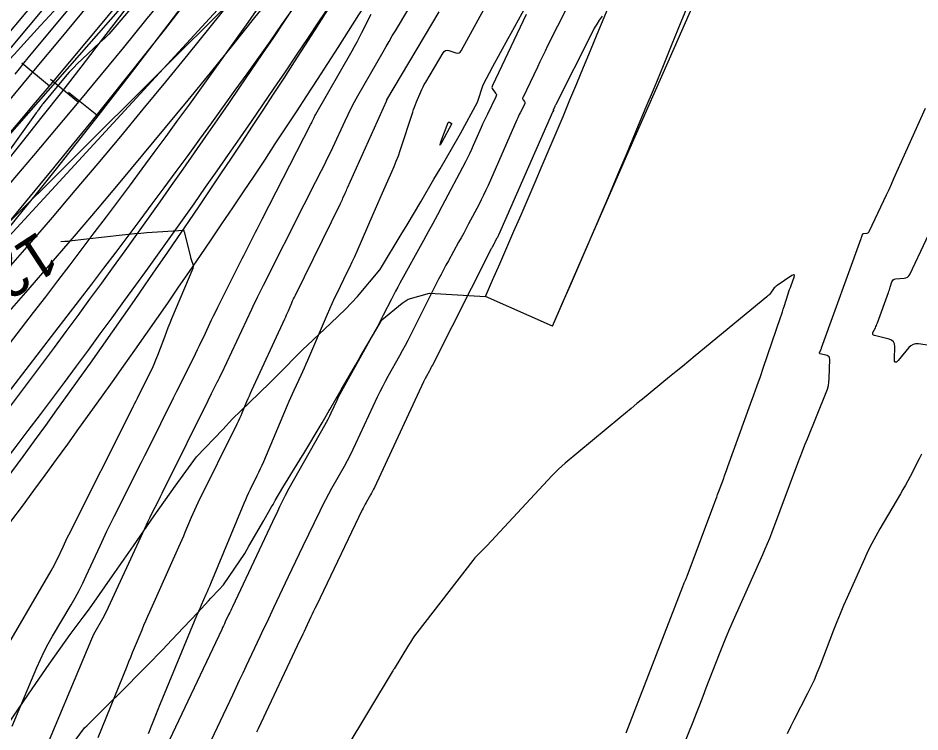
# Model space of a CAD drawing. Extents: x 658976 to 668726, y 639543 to 647196.
# Drawn here: x 662319.7 to 662444.4, y 643105.7 to 643204.4 of the extents above; entities that cross this region are included whole.
import ezdxf

# ---------------------------------------------------------------- set-up
doc = ezdxf.new("R2010")
doc.units = 0
for name, color, linetype in [('Ex_Contour Labels', 7, 'Continuous'), ('Ex_Major Contours', 7, 'Continuous'), ('Ex_Minor Contours', 7, 'Continuous'), ('R_Ramp 15 Degree_Min Ls', 7, 'Continuous'), ('R_Ramp 20 Degree Des Ls', 7, 'Continuous'), ('R_Ramp 20 Degree Des Ls Annot', 7, 'Continuous'), ('R_Ramp 20 Degree Existing Ramp', 7, 'Continuous'), ('R_Ramp 20 Degree_Min Ls', 7, 'Continuous')]:
    doc.layers.add(name, color=color, linetype=linetype)

msp = doc.modelspace()

# ---------------------------------------------------------------- linework, layer by layer
at = {"layer": 'Ex_Major Contours'}
msp.add_lwpolyline([(662379.63, 643189.86), (662379.65, 643189.82), (662379.65, 643189.77), (662379.63, 643189.72), (662378.29, 643187.24), (662378.11, 643186.92), (662378.03, 643186.82), (662378.05, 643186.94), (662378.18, 643187.29), (662379.19, 643189.94), (662379.22, 643189.99), (662379.25, 643190.01), (662379.3, 643190.02), (662379.35, 643190), (662379.58, 643189.89)], close=True, dxfattribs=at)
msp.add_lwpolyline([(662317.12, 643115.73), (662324.33, 643128.01), (662324.56, 643128.41), (662324.78, 643128.81), (662324.98, 643129.22), (662325.18, 643129.63), (662325.95, 643131.3), (662326.14, 643131.71), (662326.34, 643132.13), (662326.54, 643132.54), (662326.74, 643132.95), (662335.64, 643150.67), (662335.69, 643150.77), (662335.74, 643150.87), (662335.79, 643150.97), (662335.84, 643151.07), (662336.04, 643151.47), (662336.09, 643151.57), (662336.14, 643151.67), (662336.19, 643151.77), (662336.24, 643151.87), (662337.96, 643155.31), (662338.25, 643155.92), (662338.53, 643156.54), (662338.79, 643157.16), (662339.04, 643157.79), (662340, 643160.35), (662340.25, 643160.99), (662340.5, 643161.63), (662340.75, 643162.26), (662341.01, 643162.89), (662343.92, 643169.81), (662343.96, 643169.94), (662343.98, 643170.07), (662343.97, 643170.2), (662343.94, 643170.33), (662343.75, 643170.85), (662343.71, 643170.98), (662343.67, 643171.11), (662343.63, 643171.25), (662343.6, 643171.38), (662342.72, 643174.85), (662342.71, 643174.86), (662342.71, 643174.88), (662342.71, 643174.89), (662342.7, 643174.91), (662342.7, 643174.98), (662342.69, 643174.98), (662342.69, 643174.99), (662342.69, 643175), (662342.69, 643175), (662342.68, 643175.03), (662342.68, 643175.04), (662342.68, 643175.04), (662342.67, 643175.05), (662342.66, 643175.05), (662337.55, 643174.7), (662336.69, 643174.63), (662335.84, 643174.56), (662334.99, 643174.48), (662334.13, 643174.39), (662326.78, 643173.55), (662326.63, 643173.53), (662326.49, 643173.52), (662326.35, 643173.5), (662326.2, 643173.49), (662325.67, 643173.45)], dxfattribs=at)
at = {"layer": 'Ex_Minor Contours'}
for points in [[(662337.65, 643208.55), (662333.39, 643203.44), (662332.84, 643202.8), (662332.27, 643202.18), (662331.67, 643201.58), (662331.06, 643201), (662328.58, 643198.71), (662327.97, 643198.13), (662327.38, 643197.53), (662326.81, 643196.91), (662326.26, 643196.27), (662323.17, 643192.55), (662323.09, 643192.45), (662323.01, 643192.34), (662322.93, 643192.24), (662322.85, 643192.13), (662322.56, 643191.7), (662322.48, 643191.6), (662322.41, 643191.49), (662322.33, 643191.38), (662322.26, 643191.28), (662310.33, 643174.67)], [(662397, 643208.65), (662392.92, 643200.54), (662392.56, 643199.81), (662392.2, 643199.09), (662391.85, 643198.36), (662391.5, 643197.63), (662389.49, 643193.39), (662389.46, 643193.32), (662389.46, 643193.24), (662389.48, 643193.18), (662389.52, 643193.11), (662389.72, 643192.85), (662389.76, 643192.78), (662389.78, 643192.71), (662389.77, 643192.64), (662389.75, 643192.56), (662389.12, 643191.3), (662389, 643191.06), (662388.89, 643190.83), (662388.78, 643190.59), (662388.67, 643190.35), (662384.68, 643181.27), (662384.37, 643180.59), (662384.06, 643179.92), (662383.73, 643179.26), (662383.39, 643178.6), (662382, 643175.95), (662381.66, 643175.31), (662381.32, 643174.67), (662380.97, 643174.04), (662380.62, 643173.4), (662379.22, 643170.86), (662378.87, 643170.23), (662378.53, 643169.59), (662378.19, 643168.95), (662377.86, 643168.3), (662373.96, 643160.57), (662373.59, 643159.85), (662373.21, 643159.13), (662372.83, 643158.41), (662372.43, 643157.7), (662370.86, 643154.87), (662370.47, 643154.16), (662370.09, 643153.44), (662369.73, 643152.72), (662369.38, 643151.99), (662366.39, 643145.55), (662366.01, 643144.76), (662365.62, 643143.97), (662365.21, 643143.2), (662364.79, 643142.43), (662363.06, 643139.37), (662362.63, 643138.6), (662362.22, 643137.82), (662361.82, 643137.04), (662361.43, 643136.25), (662359.09, 643131.39), (662358.59, 643130.34), (662358.08, 643129.29), (662357.58, 643128.24), (662357.08, 643127.18), (662355.04, 643122.87), (662354.57, 643121.86), (662354.1, 643120.86), (662353.62, 643119.86), (662353.15, 643118.85), (662351.25, 643114.84), (662350.78, 643113.83), (662350.3, 643112.83), (662349.83, 643111.83), (662349.36, 643110.82), (662342.6, 643096.53)], [(662328.43, 643207.76), (662321.09, 643198.92), (662320.48, 643198.17), (662319.88, 643197.4), (662319.31, 643196.62)], [(662337.75, 643105.51), (662337.89, 643105.85), (662338.03, 643106.2), (662338.17, 643106.55), (662338.31, 643106.89), (662338.88, 643108.28), (662339.02, 643108.63), (662339.16, 643108.97), (662339.3, 643109.32), (662339.44, 643109.67), (662344.46, 643121.82), (662344.61, 643122.19), (662344.77, 643122.56), (662344.93, 643122.93), (662345.09, 643123.29), (662345.75, 643124.75), (662345.91, 643125.12), (662346.07, 643125.48), (662346.23, 643125.85), (662346.38, 643126.22), (662350.99, 643137.35), (662351.2, 643137.84), (662351.41, 643138.32), (662351.63, 643138.8), (662351.86, 643139.28), (662352.8, 643141.17), (662353.03, 643141.65), (662353.26, 643142.13), (662353.47, 643142.61), (662353.68, 643143.09), (662356.99, 643150.91), (662357.21, 643151.43), (662357.44, 643151.95), (662357.67, 643152.46), (662357.91, 643152.98), (662358.85, 643155.04), (662359.09, 643155.55), (662359.32, 643156.07), (662359.55, 643156.59), (662359.77, 643157.11), (662362.48, 643163.48), (662362.8, 643164.21), (662363.13, 643164.94), (662363.47, 643165.67), (662363.82, 643166.39), (662365.24, 643169.26), (662365.59, 643169.98), (662365.93, 643170.7), (662366.26, 643171.43), (662366.58, 643172.16), (662368.8, 643177.3), (662369.12, 643178.03), (662369.44, 643178.76), (662369.77, 643179.49), (662370.09, 643180.22), (662371.4, 643183.13), (662371.71, 643183.86), (662372.01, 643184.6), (662372.29, 643185.35), (662372.55, 643186.11), (662374.27, 643191.39), (662374.39, 643191.75), (662374.51, 643192.1), (662374.65, 643192.45), (662374.79, 643192.8), (662375.39, 643194.19), (662375.54, 643194.54), (662375.71, 643194.88), (662375.88, 643195.21), (662376.07, 643195.54), (662378.49, 643199.61), (662378.63, 643199.79), (662378.81, 643199.9), (662379.02, 643199.94), (662379.25, 643199.9), (662380.25, 643199.58), (662380.48, 643199.54), (662380.68, 643199.58), (662380.85, 643199.69), (662380.99, 643199.88), (662384.88, 643207.04)], [(662322.5, 643100.91), (662329.92, 643118.6), (662330.06, 643118.92), (662330.22, 643119.24), (662330.38, 643119.56), (662330.56, 643119.87), (662331.28, 643121.09), (662331.45, 643121.4), (662331.62, 643121.72), (662331.78, 643122.03), (662331.94, 643122.35), (662337.24, 643133.85), (662337.47, 643134.35), (662337.71, 643134.84), (662337.95, 643135.33), (662338.19, 643135.82), (662339.17, 643137.77), (662339.41, 643138.25), (662339.66, 643138.74), (662339.9, 643139.23), (662340.14, 643139.72), (662346.01, 643151.53), (662346.16, 643151.85), (662346.32, 643152.16), (662346.48, 643152.48), (662346.63, 643152.8), (662347.26, 643154.06), (662347.42, 643154.37), (662347.57, 643154.69), (662347.73, 643155.01), (662347.88, 643155.32), (662352.03, 643164.17), (662352.23, 643164.59), (662352.43, 643165), (662352.64, 643165.41), (662352.84, 643165.83), (662353.67, 643167.47), (662353.88, 643167.89), (662354.09, 643168.3), (662354.29, 643168.71), (662354.5, 643169.12), (662358.48, 643177.07), (662358.87, 643177.86), (662359.27, 643178.64), (662359.67, 643179.43), (662360.07, 643180.21), (662361.68, 643183.34), (662362.08, 643184.13), (662362.47, 643184.92), (662362.85, 643185.71), (662363.22, 643186.51), (662364.92, 643190.21), (662365.34, 643191.09), (662365.77, 643191.96), (662366.23, 643192.81), (662366.7, 643193.66), (662370.17, 643199.71), (662370.59, 643200.45), (662371.02, 643201.18), (662371.45, 643201.92), (662371.88, 643202.65), (662373.72, 643205.73)], [(662318.94, 643106.51), (662322.34, 643114.61), (662322.83, 643115.73), (662323.36, 643116.82), (662323.92, 643117.9), (662324.52, 643118.96), (662327.07, 643123.3), (662327.63, 643124.28), (662328.17, 643125.28), (662328.68, 643126.29), (662329.17, 643127.31), (662331.07, 643131.43), (662331.55, 643132.45), (662332.03, 643133.48), (662332.53, 643134.5), (662333.03, 643135.51), (662336.81, 643143.03), (662337.25, 643143.92), (662337.7, 643144.81), (662338.14, 643145.7), (662338.58, 643146.58), (662340.35, 643150.14), (662340.79, 643151.03), (662341.23, 643151.92), (662341.67, 643152.81), (662342.12, 643153.7), (662344.26, 643157.98), (662344.55, 643158.57), (662344.83, 643159.15), (662345.11, 643159.73), (662345.39, 643160.32), (662346.49, 643162.67), (662346.77, 643163.25), (662347.05, 643163.84), (662347.34, 643164.42), (662347.63, 643165), (662350.72, 643171.14), (662350.95, 643171.6), (662351.18, 643172.05), (662351.41, 643172.51), (662351.64, 643172.96), (662352.55, 643174.78), (662352.78, 643175.24), (662353.01, 643175.69), (662353.24, 643176.15), (662353.47, 643176.6), (662360.21, 643189.73), (662360.27, 643189.85), (662360.33, 643189.96), (662360.38, 643190.08), (662360.44, 643190.19), (662360.65, 643190.66), (662360.71, 643190.77), (662360.76, 643190.89), (662360.82, 643191), (662360.89, 643191.11), (662365.89, 643199.85), (662366.25, 643200.48), (662366.59, 643201.11), (662366.92, 643201.74), (662367.25, 643202.38), (662368.54, 643204.95)], [(662330.8, 643104.96), (662334.8, 643114.82), (662335.06, 643115.44), (662335.31, 643116.07), (662335.57, 643116.7), (662335.83, 643117.33), (662336.87, 643119.84), (662337.13, 643120.47), (662337.39, 643121.1), (662337.67, 643121.72), (662337.94, 643122.34), (662341.96, 643131.29), (662342.19, 643131.8), (662342.41, 643132.31), (662342.63, 643132.83), (662342.85, 643133.35), (662343.7, 643135.41), (662343.92, 643135.93), (662344.15, 643136.44), (662344.39, 643136.95), (662344.63, 643137.45), (662350.01, 643148.31), (662350.2, 643148.69), (662350.37, 643149.08), (662350.55, 643149.46), (662350.72, 643149.85), (662351.37, 643151.41), (662351.54, 643151.8), (662351.71, 643152.18), (662351.88, 643152.57), (662352.06, 643152.96), (662356.6, 643162.83), (662356.72, 643163.1), (662356.85, 643163.37), (662356.97, 643163.65), (662357.09, 643163.92), (662357.56, 643165.03), (662357.67, 643165.3), (662357.8, 643165.57), (662357.92, 643165.84), (662358.06, 643166.11), (662364.31, 643178.77), (662364.4, 643178.95), (662364.48, 643179.13), (662364.56, 643179.31), (662364.64, 643179.49), (662364.95, 643180.2), (662365.03, 643180.38), (662365.11, 643180.56), (662365.19, 643180.74), (662365.27, 643180.92), (662370.66, 643192.91), (662370.66, 643192.93), (662370.67, 643192.94), (662370.67, 643192.95), (662370.67, 643192.96), (662370.7, 643193.02), (662370.7, 643193.03), (662370.7, 643193.04), (662370.71, 643193.06), (662370.71, 643193.07), (662370.72, 643193.08), (662377.95, 643205.25)], [(662389.95, 643204.91), (662385.29, 643195.07), (662385.24, 643194.93), (662385.23, 643194.79), (662385.27, 643194.66), (662385.34, 643194.53), (662385.73, 643194.03), (662385.8, 643193.91), (662385.84, 643193.77), (662385.83, 643193.64), (662385.78, 643193.5), (662384.59, 643191.1), (662384.37, 643190.65), (662384.15, 643190.2), (662383.94, 643189.75), (662383.74, 643189.29), (662382.63, 643186.78), (662382.38, 643186.22), (662382.11, 643185.65), (662381.84, 643185.09), (662381.55, 643184.54), (662378.31, 643178.36), (662377.68, 643177.18), (662377.05, 643176), (662376.42, 643174.83), (662375.77, 643173.66), (662372.5, 643167.74), (662372.2, 643167.2), (662371.91, 643166.65), (662371.62, 643166.1), (662371.33, 643165.54), (662370.21, 643163.32), (662369.93, 643162.77), (662369.64, 643162.22), (662369.35, 643161.67), (662369.05, 643161.13), (662364.66, 643153.26), (662364.43, 643152.84), (662364.2, 643152.41), (662363.99, 643151.98), (662363.78, 643151.54), (662362.97, 643149.8), (662362.76, 643149.36), (662362.55, 643148.93), (662362.32, 643148.51), (662362.09, 643148.08), (662357.17, 643139.37), (662356.99, 643139.06), (662356.83, 643138.74), (662356.66, 643138.42), (662356.51, 643138.11), (662355.89, 643136.82), (662355.74, 643136.5), (662355.58, 643136.18), (662355.43, 643135.86), (662355.28, 643135.54), (662349.36, 643123.02), (662349.24, 643122.76), (662349.12, 643122.5), (662348.99, 643122.24), (662348.87, 643121.98), (662348.38, 643120.93), (662348.25, 643120.67), (662348.13, 643120.41), (662348.01, 643120.15), (662347.88, 643119.89), (662341.49, 643106.36), (662334.65, 643091.88)], [(662400.45, 643204.66), (662400.06, 643204.12), (662399.7, 643203.57), (662399.37, 643203), (662399.06, 643202.42), (662394.04, 643192.45), (662394, 643192.37), (662393.97, 643192.3), (662393.93, 643192.22), (662393.9, 643192.15), (662393.69, 643191.71), (662393.69, 643191.71), (662393.69, 643191.7), (662393.69, 643191.69), (662393.69, 643191.68), (662393.71, 643191.66), (662393.72, 643191.65), (662393.72, 643191.64), (662393.72, 643191.64), (662393.72, 643191.63), (662393.65, 643191.5), (662393.64, 643191.47), (662393.63, 643191.45), (662393.62, 643191.43), (662393.61, 643191.4), (662386.12, 643174.4), (662386.07, 643174.29), (662386.02, 643174.19), (662385.97, 643174.08), (662385.92, 643173.97), (662385.69, 643173.55), (662385.64, 643173.45), (662385.58, 643173.35), (662385.53, 643173.25), (662385.47, 643173.14), (662385.25, 643172.74), (662385.19, 643172.64), (662385.14, 643172.53), (662385.09, 643172.43), (662385.03, 643172.33), (662376.99, 643156.42), (662376.89, 643156.22), (662376.79, 643156.03), (662376.69, 643155.83), (662376.58, 643155.64), (662376.16, 643154.88), (662376.05, 643154.68), (662375.95, 643154.49), (662375.85, 643154.29), (662375.76, 643154.1), (662368.99, 643139.53), (662368.86, 643139.27), (662368.73, 643139), (662368.59, 643138.74), (662368.44, 643138.48), (662367.86, 643137.45), (662367.72, 643137.19), (662367.58, 643136.92), (662367.44, 643136.66), (662367.31, 643136.4), (662360.96, 643123.19), (662360.77, 643122.8), (662360.58, 643122.4), (662360.39, 643122), (662360.2, 643121.61), (662359.45, 643120.02), (662359.26, 643119.62), (662359.07, 643119.22), (662358.89, 643118.82), (662358.7, 643118.42), (662352.91, 643106.17), (662352.7, 643105.71)], [(662410.08, 643099.84), (662413.01, 643107.14), (662413.47, 643108.31), (662413.93, 643109.48), (662414.39, 643110.65), (662414.85, 643111.82), (662416.66, 643116.51), (662417.12, 643117.68), (662417.6, 643118.84), (662418.09, 643120), (662418.59, 643121.15), (662422.68, 643130.27), (662423, 643131.01), (662423.31, 643131.75), (662423.61, 643132.49), (662423.9, 643133.24), (662427.49, 643142.85), (662427.81, 643143.7), (662428.13, 643144.54), (662428.47, 643145.39), (662428.81, 643146.22), (662431.42, 643152.62), (662431.59, 643153.1), (662431.72, 643153.59), (662431.8, 643154.08), (662431.83, 643154.59), (662431.9, 643157.27), (662431.88, 643157.45), (662431.81, 643157.58), (662431.7, 643157.68), (662431.53, 643157.75), (662430.59, 643157.99), (662430.52, 643158.01), (662430.48, 643158.06), (662430.47, 643158.11), (662430.5, 643158.18), (662430.65, 643158.49), (662430.68, 643158.57), (662430.72, 643158.65), (662430.75, 643158.73), (662430.78, 643158.81), (662436.24, 643173.92), (662436.26, 643173.99), (662436.29, 643174.06), (662436.31, 643174.13), (662436.33, 643174.2), (662436.42, 643174.48), (662436.45, 643174.54), (662436.49, 643174.59), (662436.55, 643174.62), (662436.62, 643174.64), (662437.08, 643174.68), (662437.17, 643174.7), (662437.25, 643174.74), (662437.31, 643174.8), (662437.37, 643174.89), (662439.4, 643179.19), (662439.75, 643179.94), (662440.1, 643180.69), (662440.44, 643181.45), (662440.78, 643182.2), (662445.15, 643191.93)], [(662440.84, 643157.27), (662440.88, 643158.98), (662440.84, 643159.35), (662440.7, 643159.64), (662440.45, 643159.86), (662440.11, 643159.99), (662438.08, 643160.5), (662437.93, 643160.56), (662437.85, 643160.65), (662437.84, 643160.77), (662437.88, 643160.92), (662438.21, 643161.58), (662438.28, 643161.75), (662438.36, 643161.91), (662438.43, 643162.08), (662438.49, 643162.25), (662440.01, 643166.47), (662440.08, 643166.65), (662440.14, 643166.83), (662440.2, 643167.01), (662440.26, 643167.2), (662440.5, 643167.92), (662440.57, 643168.09), (662440.68, 643168.21), (662440.82, 643168.29), (662441, 643168.33), (662442.2, 643168.44), (662442.44, 643168.5), (662442.65, 643168.6), (662442.82, 643168.76), (662442.95, 643168.97), (662449.73, 643183.33)], [(662403.77, 643105.58), (662411.6, 643125.83), (662411.64, 643125.95), (662411.69, 643126.07), (662411.74, 643126.19), (662411.8, 643126.31), (662412.01, 643126.79), (662412.06, 643126.91), (662412.11, 643127.03), (662412.16, 643127.15), (662412.21, 643127.27), (662416.03, 643137.49), (662416.15, 643137.84), (662416.28, 643138.18), (662416.41, 643138.53), (662416.54, 643138.88), (662417.21, 643140.67), (662417.27, 643140.82), (662417.32, 643140.96), (662417.37, 643141.11), (662417.42, 643141.25), (662417.62, 643141.84), (662417.67, 643141.99), (662417.72, 643142.14), (662417.78, 643142.28), (662417.83, 643142.43), (662420.97, 643151.06), (662421.43, 643152.33), (662421.88, 643153.6), (662422.32, 643154.87), (662422.76, 643156.14), (662425.1, 643163.01), (662425.23, 643163.39), (662425.36, 643163.78), (662425.48, 643164.16), (662425.61, 643164.55), (662426.17, 643166.29), (662426.26, 643166.58), (662426.36, 643166.86), (662426.46, 643167.15), (662426.56, 643167.43), (662426.98, 643168.57), (662427.04, 643168.79), (662427.01, 643168.91), (662426.89, 643168.91), (662426.68, 643168.8), (662424.64, 643167.44), (662424.49, 643167.34), (662424.36, 643167.22), (662424.24, 643167.1), (662424.13, 643166.96), (662423.72, 643166.39), (662423.61, 643166.25), (662423.49, 643166.11), (662423.37, 643165.99), (662423.23, 643165.87), (662413.32, 643157.7), (662412.44, 643156.97), (662411.55, 643156.25), (662410.66, 643155.52), (662409.77, 643154.8), (662406.02, 643151.74), (662405.23, 643151.1), (662404.45, 643150.45), (662403.66, 643149.8), (662402.88, 643149.15), (662395.33, 643142.85), (662394.86, 643142.45), (662394.41, 643142.03), (662393.97, 643141.6), (662393.54, 643141.15), (662384.5, 643131.44), (662384.34, 643131.27), (662384.18, 643131.1), (662384.02, 643130.94), (662383.85, 643130.77), (662383.2, 643130.11), (662383.04, 643129.95), (662382.88, 643129.78), (662382.73, 643129.6), (662382.58, 643129.42), (662374.85, 643119.4), (662374.54, 643118.99), (662374.24, 643118.57), (662373.96, 643118.14), (662373.68, 643117.7), (662371.7, 643114.45), (662371.63, 643114.35), (662371.57, 643114.25), (662371.51, 643114.15), (662371.45, 643114.05), (662361.77, 643097.95)], [(662446.03, 643159.09), (662444.15, 643159.36), (662443.76, 643159.37), (662443.41, 643159.29), (662443.1, 643159.11), (662442.82, 643158.85), (662441.36, 643157.08), (662441.12, 643156.85), (662440.96, 643156.81), (662440.86, 643156.95), (662440.84, 643157.27)], [(662444.57, 643144.1), (662444.25, 643143.49), (662443, 643141.03), (662442.68, 643140.42), (662442.35, 643139.82), (662442.02, 643139.21), (662441.67, 643138.62), (662438.83, 643133.8), (662438.26, 643132.79), (662437.71, 643131.76), (662437.19, 643130.72), (662436.7, 643129.67), (662434.31, 643124.32), (662433.82, 643123.19), (662433.34, 643122.06), (662432.87, 643120.92), (662432.42, 643119.77), (662430.53, 643114.8), (662430.14, 643113.83), (662429.73, 643112.88), (662429.3, 643111.95), (662428.84, 643111.02), (662426.93, 643107.33), (662426.46, 643106.41), (662426, 643105.48)]]:
    msp.add_lwpolyline(points, dxfattribs=at)
at = {"layer": 'R_Ramp 15 Degree_Min Ls'}
msp.add_line((662256.07, 643114.04), (662366.83, 643224.34), dxfattribs=at)
msp.add_lwpolyline([(662324.23, 643195.95), (662328.07, 643192.75)], dxfattribs=at)
for radius in [1132.42, 1138.42, 1145.92, 1153.42, 1157.42]:
    msp.add_arc((661447.49, 643926.02), radius, 314.88005, 330.41509, dxfattribs=at)
at = {"layer": 'R_Ramp 20 Degree Des Ls'}
for p, q in [((662214.71, 643024.86), (662321.87, 643163.68)), ((662217.72, 643022.22), (662324.83, 643160.98))]:
    msp.add_line(p, q, dxfattribs=at)
for points in [[(662344.39, 643143.77), (662344.39, 643143.77), (662348.03, 643147.51), (662349.38, 643148.98), (662351.69, 643151.23), (662354.57, 643154.04), (662355.43, 643154.9), (662359.12, 643158.61), (662359.7, 643159.15), (662362.95, 643162.21), (662364.98, 643164.15), (662366.65, 643165.92), (662369.75, 643169.58), (662369.98, 643169.95), (662372.7, 643174.47), (662373.52, 643175.83), (662375.39, 643179.01), (662377.21, 643182.13), (662378.05, 643183.57), (662380.69, 643188.14), (662380.86, 643188.45), (662383.25, 643192.75), (662384, 643195.15), (662385.37, 643197.7), (662387.48, 643201.56), (662387.89, 643202.33), (662390.41, 643206.95)], [(662315.38, 643102.69), (662318.31, 643106.77), (662321.16, 643110.92), (662324.02, 643115.07), (662326.93, 643119.17), (662328.73, 643121.58), (662329.34, 643122.38), (662329.94, 643123.18), (662332.81, 643127.32), (662335.67, 643131.46), (662338.54, 643135.59), (662341.44, 643139.7), (662344.39, 643143.77)]]:
    msp.add_lwpolyline(points, dxfattribs=at)
for centre, radius, start, end in [((661447.45, 643932.98), 1138.42, 318.65889, 330.41509), ((661403.5, 643873.81), 1160.9, 322.28676, 331.03678), ((661403.11, 643874.07), 1165.36, 322.27257, 331.02259), ((661435.59, 643848.78), 1070.38, 322.45773, 328.96517), ((661435.59, 643848.78), 1071.38, 322.45773, 328.96138), ((661435.59, 643848.78), 1072.38, 322.45773, 328.9576)]:
    msp.add_arc(centre, radius, start, end, dxfattribs=at)
at = {"layer": 'R_Ramp 20 Degree Des Ls Annot'}
msp.add_line((662307.75, 643176.01), (662385.7, 643264.6), dxfattribs=at)
msp.add_lwpolyline([(662320.28, 643198.23), (662324.1, 643195.01)], dxfattribs=at)
msp.add_arc((661447.45, 643932.98), 1145.92, 318.65536, 330.41509, dxfattribs=at)
at = {"layer": 'R_Ramp 20 Degree Existing Ramp'}
msp.add_line((662282, 643134.55), (662370.49, 643230.78), dxfattribs=at)
msp.add_lwpolyline([(662326.73, 643194.14), (662330.62, 643191)], dxfattribs=at)
for centre, radius, start, end in [((661438.51, 643910.21), 1145.92, 317.39933, 330.41509), ((661427.91, 643896.11), 1104.26, 318.30592, 329.79516), ((661427.91, 643896.11), 1114.26, 318.30592, 329.78466), ((661427.91, 643896.11), 1108.26, 318.30673, 329.5324), ((661427.91, 643896.11), 1109.26, 318.30592, 329.53158), ((661427.91, 643896.11), 1110.26, 318.3051, 329.53077), ((661485.38, 643969.65), 1129.16, 313.56642, 322.29208), ((661485.38, 643969.65), 1135.15, 313.58666, 322.31233), ((661391.67, 643850.73), 1161.61, 321.12519, 329.85086), ((661391.67, 643850.73), 1165.6, 321.11242, 329.83808)]:
    msp.add_arc(centre, radius, start, end, dxfattribs=at)
at = {"layer": 'R_Ramp 20 Degree_Min Ls'}
msp.add_line((662393.58, 643161.83), (662384.32, 643165.91), dxfattribs=at)
for points in [[(662393.58, 643161.83), (662398.01, 643171.97), (662404.16, 643186.06), (662410.43, 643200.32), (662416.7, 643214.59), (662423.72, 643230.3), (662430.75, 643246), (662435.83, 643257.73), (662440.92, 643269.46), (662446, 643281.2), (662451.09, 643292.93), (662458.73, 643310.27), (662466.37, 643327.6), (662475.76, 643348.86), (662485.15, 643370.11)], [(662370.01, 643162.7), (662372.81, 643164.99), (662373.11, 643165.19), (662373.63, 643165.53), (662376.58, 643166.38), (662384.32, 643165.91)], [(662328.93, 643106.27), (662329.24, 643106.58), (662330.02, 643107.34), (662332.53, 643109.83), (662333.72, 643111.01), (662337.39, 643114.71), (662337.62, 643114.95), (662339.68, 643117.08), (662341.01, 643118.46), (662342.62, 643120.15), (662344.59, 643122.24), (662346.05, 643123.83), (662346.37, 643124.19), (662347.53, 643125.43), (662348.14, 643126.06), (662351.06, 643130.39), (662351.64, 643131.38), (662353.71, 643134.95), (662353.75, 643135.03), (662353.75, 643135.03), (662354.78, 643136.82), (662354.98, 643137.16), (662355.29, 643137.7), (662356.35, 643139.5), (662359.03, 643143.92), (662359.07, 643143.98), (662361.78, 643148.47), (662361.95, 643148.76), (662362.75, 643150.15), (662362.84, 643150.31), (662362.99, 643150.59), (662364.37, 643153.03), (662366.37, 643156.44), (662367.02, 643157.55), (662369.65, 643162.06), (662370.01, 643162.7)], [(662327.65, 643104.54), (662328.93, 643106.27)]]:
    msp.add_lwpolyline(points, dxfattribs=at)
for centre, radius, start, end in [((660945.75, 643799.55), 1582.06, 336.228, 343.78401), ((661433.53, 643891.52), 1132.42, 316.22398, 330.41509), ((661433.53, 643891.52), 1138.42, 316.22398, 330.41509), ((660946.05, 643800.39), 1572, 336.19591, 341.94316), ((661381.63, 643829.58), 1162.61, 320.20059, 328.5499), ((661382, 643829.27), 1166.11, 320.18687, 328.53619)]:
    msp.add_arc(centre, radius, start, end, dxfattribs=at)

# ---------------------------------------------------------------- texts
at = {"layer": 'Ex_Contour Labels'}
msp.add_text('1255', height=6, rotation=213.1155, dxfattribs=at).set_placement((662322.63, 643175.07))

doc.saveas('drawing.dxf')
